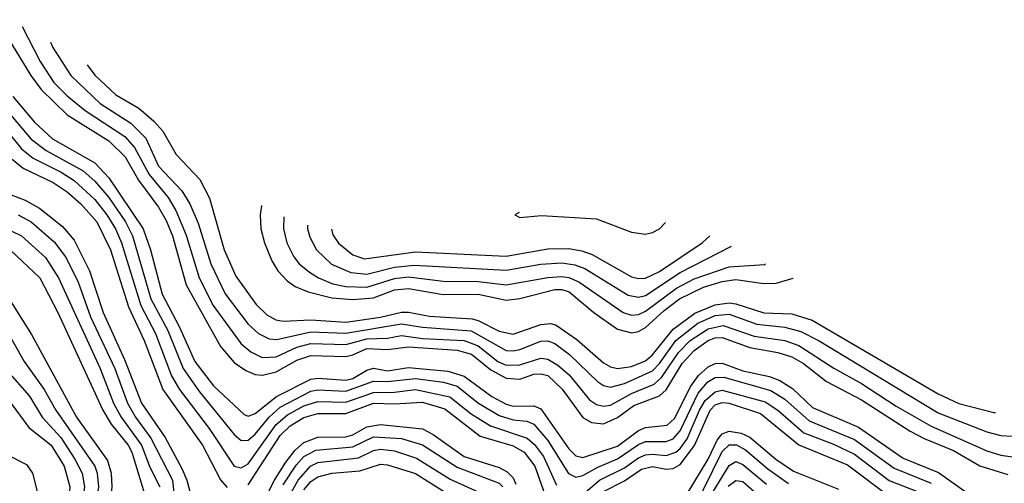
# Model space of a CAD drawing. Header units: inches. Extents: x 990535 to 1117859, y 769386 to 892122.
# Tile 878 of 1056: x 1052254 to 1055080, y 890701 to 892030. Entities that reach past the tile are written whole.
import ezdxf

# ---------------------------------------------------------------- set-up
doc = ezdxf.new("R2010")
doc.units = ezdxf.units.IN
doc.header["$MEASUREMENT"] = 0
doc.layers.add('B0859', color=7, linetype='Continuous')

msp = doc.modelspace()

# ---------------------------------------------------------------- linework, layer by layer
at = {"layer": 'B0859', "color": 5}
for points, elevation in [([(1052187.1, 892030), (1052286, 891870), (1052315.4, 891830), (1052390, 891757.4), (1052510, 891682.9), (1052556.7, 891636.7), (1052595.5, 891570), (1052652.3, 891492.3), (1052674.4, 891454.4), (1052692.2, 891410), (1052732, 891270), (1052830, 891093.3), (1052870, 891047.2), (1052903.6, 891023.6), (1052930, 891012.5), (1052951.1, 891011.1), (1052990, 891020.7), (1053050, 891053.8), (1053090, 891067.5), (1053190, 891064.3), (1053210, 891068.5), (1053250, 891087.5), (1053310, 891084.4), (1053370, 891092), (1053510, 891082.3), (1053550.6, 891070.6), (1053606.4, 891026.4), (1053650, 891002.2), (1053690, 890998.9), (1053730, 891013.1), (1053750, 891014.9), (1053770, 891009.3), (1053810.9, 890970.9), (1053870, 890889.7), (1053894.9, 890874.9), (1053930, 890870.8), (1053970, 890888.9), (1054016.4, 890923.6), (1054090, 890951.4), (1054110, 890969), (1054155.6, 891044.4), (1054190, 891081.7), (1054230, 891109.7), (1054250, 891117.9), (1054270, 891118.7), (1054350, 891090), (1054430, 891076.1), (1054470, 891063.2), (1054503.8, 891043.8), (1054570, 890992.1), (1054670, 890940), (1054810.3, 890850.3), (1054850, 890829), (1054934.3, 890794.3), (1055010, 890750.3), (1055090, 890725.6)], 4220), ([(1052260.8, 892010.1), (1052312.8, 891910), (1052352.2, 891850), (1052390, 891811.9), (1052442.3, 891770), (1052555.4, 891695.4), (1052583.9, 891663.9), (1052626.1, 891586.1), (1052680, 891520), (1052702.6, 891482.6), (1052732, 891412), (1052769.4, 891290), (1052809.3, 891210), (1052890, 891100.8), (1052917.4, 891077.4), (1052950, 891061.6), (1052990, 891062.9), (1053050, 891091), (1053090, 891101.1), (1053190, 891098.6), (1053250, 891115.2), (1053310, 891117.2), (1053350, 891124.1), (1053410, 891116.2), (1053530, 891109.9), (1053570, 891095), (1053626.1, 891050), (1053650, 891039.4), (1053690, 891040.2), (1053750, 891059.3), (1053770, 891056.6), (1053799.1, 891039.1), (1053831.4, 891011.4), (1053890, 890940.4), (1053910, 890926.7), (1053930, 890921.8), (1053950, 890924.8), (1054010, 890957.8), (1054075.1, 890984.9), (1054096.5, 891003.5), (1054144.8, 891075.2), (1054178.7, 891110), (1054230, 891143.6), (1054272.7, 891152.7), (1054362.6, 891122.6), (1054450, 891109.8), (1054490, 891096.2), (1054590.5, 891030.5), (1054670, 890987), (1054770, 890922), (1054870, 890864.5), (1055030, 890793.3), (1055070, 890780.9), (1055110, 890775.8)], 4240), ([(1052342.7, 891966), (1052348.8, 891950), (1052401.3, 891870), (1052484.6, 891790), (1052573.2, 891733.2), (1052616.5, 891690), (1052652.6, 891610), (1052719.5, 891539.5), (1052742.3, 891502.3), (1052766.1, 891446.1), (1052802.9, 891330), (1052843.8, 891243.8), (1052910, 891157.3), (1052939.9, 891130), (1052970, 891114.4), (1052992.6, 891112.6), (1053090, 891134.9), (1053190, 891131.4), (1053350, 891157.7), (1053410, 891147.9), (1053550, 891137.7), (1053650, 891081.8), (1053670, 891080), (1053690, 891084.4), (1053750, 891108.3), (1053770, 891109.2), (1053790, 891101.1), (1053832.6, 891070), (1053912.3, 890992.3), (1053930, 890980.9), (1053950, 890976.4), (1053990, 890986.6), (1054070, 891023.2), (1054090, 891043.9), (1054137.7, 891110), (1054200, 891160), (1054250, 891181.5), (1054290, 891185.3), (1054370, 891156.6), (1054450, 891148.7), (1054496.3, 891136.3), (1054548.9, 891108.9), (1054890, 890902.4), (1055030, 890848.4), (1055070, 890838.1), (1055103.3, 890836.1)], 4260), ([(1052448.2, 891900.7), (1052470, 891871.4), (1052530, 891814.9), (1052596.2, 891776.2), (1052639.4, 891739.4), (1052665.1, 891710), (1052703.4, 891643.4), (1052771.3, 891571.3), (1052798.6, 891518.6), (1052840.5, 891370), (1052874.9, 891294.9), (1052933, 891213), (1052963.8, 891183.8), (1052989.4, 891169.4), (1053010, 891165.4), (1053090, 891169.5), (1053190, 891162.7), (1053290, 891176.6), (1053350, 891191.8), (1053370, 891191.3), (1053430, 891179.6), (1053552.3, 891172.3), (1053570, 891167.7), (1053630, 891136.4), (1053670, 891128.1), (1053750, 891155.7), (1053778.5, 891158.5), (1053794.1, 891154.1), (1053852.9, 891112.9), (1053930, 891045.9), (1053950, 891034.8), (1053970.1, 891030.1), (1054010, 891035.6), (1054050, 891052.1), (1054070, 891068.9), (1054130, 891142.2), (1054191.6, 891188.4), (1054250, 891212), (1054290, 891217.7), (1054310, 891215.6), (1054390, 891189.5), (1054470, 891186.5), (1054528.7, 891168.7), (1054890, 890957.3), (1054950, 890929), (1055050, 890903.9), (1055054.6, 890903.8)], 4280), ([(1052234, 891810), (1052296.5, 891736.5), (1052348.6, 891688.6), (1052470, 891619.9), (1052510, 891576.8), (1052608.4, 891430), (1052629.7, 891370), (1052662.8, 891242.8), (1052712, 891150), (1052757.1, 891050), (1052810, 890980.1), (1052897.9, 890897.9), (1052910, 890893), (1052930, 890900.4), (1052990.9, 890949.1), (1053090, 890999.2), (1053110, 891001.9), (1053190, 890996.5), (1053210, 891000.9), (1053250, 891025), (1053270, 891031.2), (1053310, 891022.7), (1053370, 891032.3), (1053482.5, 891022.5), (1053530, 891007.7), (1053609.5, 890949.5), (1053650, 890927.1), (1053670, 890921.6), (1053730, 890922.7), (1053750, 890914.1), (1053830, 890799.7), (1053850, 890779.4), (1053870, 890774.2), (1053970, 890806.9), (1054030, 890852.3), (1054050, 890860.4), (1054112.7, 890867.3), (1054133.5, 890886.5), (1054180.7, 890979.3), (1054202.5, 891010), (1054230, 891034.5), (1054250, 891044), (1054270, 891045.1), (1054330, 891023.5), (1054406.5, 891006.5), (1054435.6, 890995.6), (1054472, 890972), (1054530, 890917.6), (1054661.3, 890861.3), (1054790, 890772.2), (1054891.5, 890731.5), (1054973.7, 890673.7)], 4180), ([(1052188, 891748), (1052259.6, 891659.6), (1052292.7, 891632.7), (1052372.8, 891592.8), (1052410, 891569.1), (1052470, 891514.3), (1052504.6, 891470), (1052529, 891430), (1052546.7, 891390), (1052601.7, 891210), (1052643.9, 891130), (1052690, 891008.8), (1052712.9, 890970), (1052798.2, 890858.2), (1052870.1, 890750.1), (1052890, 890744.8), (1052910, 890756.4), (1052990.5, 890869.5), (1053023, 890897), (1053070, 890923), (1053110, 890934.8), (1053190, 890933.2), (1053270, 890961), (1053330, 890962), (1053390, 890969.2), (1053488.6, 890948.6), (1053550, 890899.6), (1053605.2, 890865.2), (1053710.3, 890830.3), (1053731.9, 890811.9), (1053757.9, 890777.9), (1053795.1, 890695.1)], 4140), ([(1052222.8, 891762.8), (1052287.5, 891687.5), (1052330, 891654.9), (1052436.5, 891596.4), (1052470, 891566.9), (1052510, 891519.8), (1052557.3, 891450), (1052577.8, 891410), (1052630.6, 891230), (1052678.8, 891138.8), (1052723.4, 891030), (1052770, 890962.7), (1052870, 890840.3), (1052890, 890822.9), (1052910, 890823.8), (1052930, 890841), (1052969.9, 890890.1), (1053001.3, 890918.7), (1053090, 890964.9), (1053110, 890968.5), (1053190, 890964.7), (1053270, 890993.7), (1053310, 890992.2), (1053390, 891001), (1053470.2, 890990.2), (1053510, 890978.7), (1053570.6, 890930.6), (1053630, 890894.7), (1053670, 890882.8), (1053710, 890879.1), (1053730, 890870.4), (1053770, 890823.1), (1053828.9, 890728.9), (1053850, 890717.9), (1053870, 890722.9), (1053913, 890747), (1053970, 890770.4), (1054030, 890811.7), (1054050, 890820.5), (1054110, 890820.5), (1054130, 890828.5), (1054150, 890851.3), (1054201.2, 890958.8), (1054228.7, 890991.3), (1054250, 891003.6), (1054274.7, 891005.3), (1054410, 890966.6), (1054450, 890942), (1054519.8, 890879.8), (1054650, 890826), (1054764.2, 890744.2), (1054870, 890700.5)], 4160), ([(1052232.1, 891630), (1052264.4, 891604.4), (1052350, 891562.8), (1052390, 891536.4), (1052430, 891501.8), (1052475.3, 891450), (1052514.7, 891370), (1052566.3, 891206.3), (1052611.1, 891110), (1052665.2, 890970), (1052779, 890810), (1052830.4, 890710.4), (1052850, 890688.2)], 4120), ([(1052210, 891535.5), (1052270, 891512.4), (1052310.8, 891490), (1052376.8, 891436.8), (1052410, 891398.1), (1052454.1, 891310), (1052493.6, 891190), (1052555.3, 891055.3), (1052603.8, 890930), (1052671.5, 890831.5), (1052720.7, 890740.7), (1052733.7, 890710), (1052750, 890647)], 4080), ([(1052948.3, 891497), (1052944, 891470), (1052946.5, 891430), (1052956.5, 891390), (1052978.2, 891338.2), (1052995.3, 891310), (1053021.5, 891281.5), (1053045.2, 891265.2), (1053082.5, 891250), (1053150, 891232), (1053210, 891227.9), (1053270, 891232.7), (1053330, 891255.1), (1053370, 891259.5), (1053470, 891242), (1053570, 891243.4), (1053650, 891226), (1053690, 891230.3), (1053790, 891256.5), (1053810, 891256.6), (1053831.4, 891250), (1053902.2, 891190), (1053970, 891142.4), (1054010, 891132.3), (1054030, 891136), (1054050, 891147.6), (1054103.6, 891196.4), (1054148.3, 891230), (1054216.9, 891263.1), (1054270, 891279.2), (1054310, 891284.6), (1054390, 891273.1), (1054425.4, 891274.6), (1054474.3, 891289.1)], 4320), ([(1052250, 891470.8), (1052287.2, 891450), (1052353.5, 891393.5), (1052385.1, 891350), (1052420.6, 891280.6), (1052457.7, 891177.7), (1052526.7, 891030), (1052563.8, 890930), (1052586.5, 890890), (1052630.9, 890830), (1052692.9, 890710), (1052703.5, 890610)], 4060), ([(1053012.3, 891464.4), (1053011.4, 891430), (1053020.9, 891390), (1053040.5, 891350), (1053056.5, 891330), (1053086.2, 891306.2), (1053111.8, 891290), (1053153, 891273), (1053190, 891265.2), (1053250, 891263.5), (1053330, 891287.8), (1053370, 891292.2), (1053470, 891279.8), (1053570, 891279.5), (1053650, 891270), (1053770, 891290.6), (1053810, 891293.3), (1053830.3, 891290.3), (1053858.5, 891278.5), (1053985.7, 891190), (1054010, 891183.2), (1054030, 891185), (1054050, 891194.1), (1054139.4, 891260.6), (1054190, 891287.1), (1054290, 891321.8), (1054391.9, 891328.1), (1054394.5, 891329.7)], 4340), ([(1053687.8, 891477.4), (1053675.3, 891470), (1053690, 891463), (1053751.7, 891468.3), (1053910, 891459.2), (1054010, 891420.3), (1054050, 891415.2), (1054070, 891419.7), (1054090, 891430.6), (1054108, 891448.2)], 4420), ([(1053080.1, 891441.1), (1053079.9, 891430), (1053086.6, 891406.6), (1053105.9, 891370), (1053148.7, 891328.7), (1053204.9, 891304.9), (1053250, 891300.2), (1053330, 891320.7), (1053386.1, 891326.1), (1053650, 891311.3), (1053750, 891328.8), (1053810, 891333), (1053847.4, 891327.4), (1053876.2, 891316.2), (1054000.3, 891240.3), (1054030, 891234.2), (1054050, 891239.6), (1054150, 891305.3), (1054296.8, 891380.4)], 4360), ([(1052230, 891424.9), (1052258.8, 891410), (1052328.2, 891348.2), (1052365.4, 891290), (1052484.6, 891030), (1052523.7, 890930), (1052545.2, 890890), (1052603.6, 890810), (1052627.3, 890747.3), (1052656.4, 890690)], 4040), ([(1053149.1, 891429.7), (1053152.8, 891412.8), (1053169, 891389), (1053210, 891355.6), (1053243.9, 891343.9), (1053390, 891364.4), (1053650, 891351.9), (1053770, 891373.4), (1053830, 891374), (1053867.6, 891367.6), (1053896.9, 891356.9), (1054010, 891292.6), (1054030, 891287.6), (1054050, 891289), (1054090, 891308), (1054213.3, 891390), (1054234.6, 891409.8)], 4380), ([(1052228.2, 891368.2), (1052311.8, 891290), (1052363.9, 891190), (1052492.3, 890910), (1052516.3, 890870), (1052565.2, 890810), (1052576.1, 890790), (1052612.3, 890670)], 4020), ([(1052218.3, 891238.3), (1052287.6, 891127.6), (1052417.5, 890890), (1052506.4, 890766.4), (1052516.2, 890730), (1052518.3, 890690), (1052508.4, 890590), (1052510, 890546.3), (1052518.6, 890510), (1052543.7, 890463.7), (1052553.1, 890433.1), (1052554.8, 890310), (1052577, 890210), (1052600.3, 890000)], 3980), ([(1052199.4, 891170), (1052267.1, 891050), (1052324.8, 890970), (1052358.1, 890910), (1052469.7, 890749.7), (1052476.8, 890730), (1052480, 890690), (1052467.7, 890610), (1052471.6, 890530), (1052479.7, 890490), (1052512, 890410), (1052513.9, 890310), (1052536.8, 890230), (1052542.8, 890190), (1052552.1, 890000)], 3960), ([(1052212.2, 891030), (1052281.8, 890950), (1052318.5, 890890), (1052371.7, 890831.7), (1052412.7, 890770), (1052433.4, 890730), (1052440.4, 890690), (1052428.9, 890610), (1052437, 890510), (1052445.4, 890465.4), (1052471.3, 890390), (1052478, 890290), (1052499.9, 890230), (1052508, 890190), (1052505.8, 890070), (1052511.3, 890000)], 3940), ([(1053870, 890668.1), (1053917.9, 890710), (1053990, 890745), (1054030, 890773.2), (1054050, 890781.8), (1054070, 890783.9), (1054110, 890780), (1054137, 890790), (1054150, 890800.3), (1054170, 890828.1), (1054205, 890910), (1054221.8, 890938.2), (1054250, 890963), (1054270, 890967.6), (1054394, 890934), (1054430.4, 890910.4), (1054504.9, 890844.9), (1054590, 890813.1), (1054650, 890784.2), (1054750, 890708.9), (1054850, 890669.6)], 4140), ([(1052230, 890929.2), (1052280.8, 890860.8), (1052344.7, 890810), (1052382.1, 890750), (1052398.1, 890690), (1052392.4, 890610), (1052409.1, 890450), (1052432.4, 890372.4), (1052437.5, 890290), (1052475, 890190), (1052467.6, 890070), (1052473.7, 890000)], 3920), ([(1052910, 890696.5), (1053002.1, 890837.9), (1053030, 890865), (1053070, 890888.8), (1053110, 890900.3), (1053190, 890900.4), (1053270, 890930.8), (1053330, 890928.5), (1053410, 890933.1), (1053474.4, 890914.4), (1053576.2, 890836.2), (1053670, 890808.3), (1053702.1, 890790), (1053733, 890750), (1053763.1, 890663.1)], 4120), ([(1053930, 890677.5), (1053990, 890707.6), (1054039.1, 890740.9), (1054070, 890748.4), (1054110, 890741.4), (1054130, 890743.2), (1054150, 890754.6), (1054190.9, 890809.1), (1054235.7, 890910), (1054250, 890925.7), (1054270, 890932.2), (1054290, 890929.9), (1054380.6, 890900.6), (1054490, 890810.7), (1054630, 890754), (1054746.2, 890666.2)], 4120), ([(1052950, 890640.2), (1052985.7, 890710), (1053018.4, 890761.6), (1053044.5, 890795.5), (1053070, 890817.8), (1053110, 890832.4), (1053190, 890834.3), (1053210, 890839.3), (1053250, 890862.9), (1053290, 890869.5), (1053410, 890856.4), (1053440.7, 890840.7), (1053530, 890777.8), (1053630, 890746), (1053653.6, 890733.6), (1053670, 890716.5), (1053678.4, 890698.4)], 4080), ([(1054170, 890670.7), (1054230.1, 890769.9), (1054255.8, 890824.2), (1054270, 890842.3), (1054290, 890849.8), (1054324.5, 890844.5), (1054350, 890833.1), (1054424.2, 890770), (1054474.9, 890734.9), (1054603.9, 890683.9)], 4080), ([(1053010, 890696), (1053047.5, 890752.5), (1053070, 890777.6), (1053104.3, 890795.7), (1053210, 890804.8), (1053270, 890834.3), (1053350, 890829.5), (1053410, 890811.2), (1053510, 890746.4), (1053630, 890700.9), (1053641.2, 890690)], 4060), ([(1054190, 890628.6), (1054270, 890791.9), (1054290, 890811), (1054311.3, 890811.3), (1054336.9, 890796.9), (1054401.6, 890741.6), (1054460.3, 890700.3)], 4060), ([(1052990, 890595.6), (1053052.9, 890710), (1053088.7, 890750), (1053110, 890760.4), (1053226.4, 890773.6), (1053270, 890794.7), (1053290, 890798.6), (1053330, 890793.4), (1053393.1, 890773.1), (1053490, 890712.9), (1053601.6, 890661.6)], 4040), ([(1052221, 890781), (1052274.1, 890754.1), (1052291.3, 890730), (1052315.2, 890635.2), (1052332.8, 890532.8), (1052335.2, 890430), (1052352.8, 890370), (1052351, 890290), (1052366.8, 890250), (1052400.2, 890190), (1052405.4, 890170), (1052390.2, 890070), (1052401.4, 890000)], 3880), ([(1053070, 890682), (1053090, 890705.4), (1053110, 890719.2), (1053150, 890729.4), (1053230, 890736.8), (1053290, 890755.3), (1053310, 890754), (1053390, 890728.7), (1053475.5, 890675.5)], 4020), ([(1054240.7, 890670), (1054290, 890751.9), (1054310, 890763.3), (1054330, 890754.7), (1054397.9, 890697.9)], 4040), ([(1054287.7, 890692.3), (1054310, 890708.7), (1054330, 890705.3), (1054370.1, 890670)], 4020)]:
    msp.add_lwpolyline(points, dxfattribs=dict(at, elevation=elevation))

doc.saveas('drawing.dxf')
